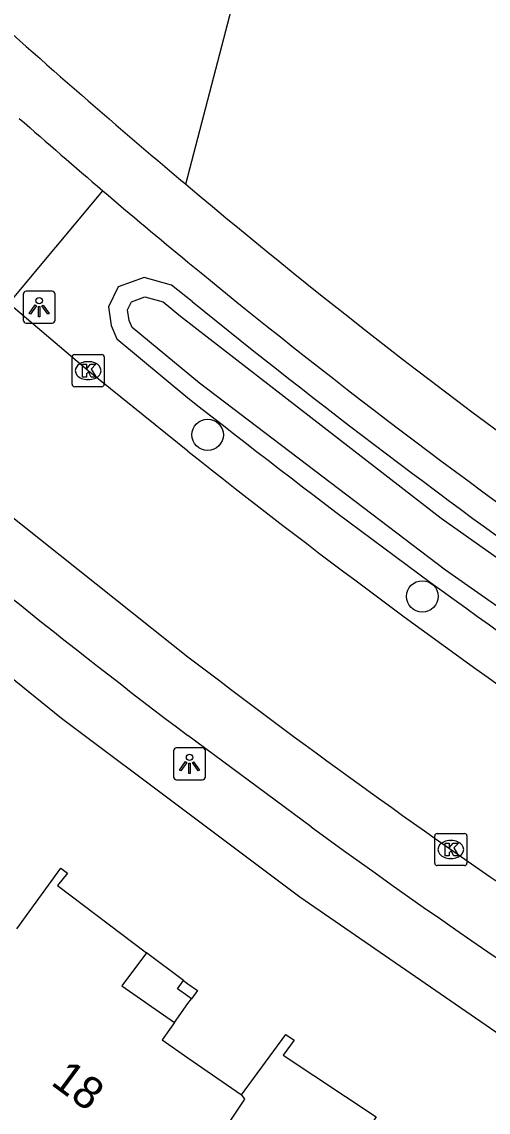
# Model space of a CAD drawing. Extents: x 163268 to 164360, y 381529 to 382285.
# Drawn here: x 163994.82 to 164009.36, y 382075.92 to 382109.89 of the extents above; entities that cross this region are included whole.
import ezdxf

# ---------------------------------------------------------------- set-up
doc = ezdxf.new("R2010")
doc.units = 0
for name, color, linetype in [('IMGEO_Berm_groen', 7, 'Continuous'), ('IMGEO_Boom', 7, 'Continuous'), ('IMGEO_Groenvoorziening', 7, 'Continuous'), ('IMGEO_Kolk', 7, 'Continuous'), ('IMGEO_Lichtpunt', 7, 'Continuous'), ('IMGEO_Pand', 7, 'Continuous'), ('IMGEO_Pand_nummerreeks', 7, 'Continuous'), ('IMGEO_Pand_overbouw', 7, 'Continuous'), ('IMGEO_Rijbaan_lokaal_open', 7, 'Continuous'), ('IMGEO_Voetpad_open', 7, 'Continuous'), ('IMGEO_Waterloop', 7, 'Continuous')]:
    doc.layers.add(name, color=color, linetype=linetype)

msp = doc.modelspace()

# ---------------------------------------------------------------- linework, layer by layer
at = {"layer": 'IMGEO_Berm_groen'}
msp.add_lwpolyline([(164000.131, 382101.178), (163999.492, 382101.691), (163998.635, 382101.925), (163997.823, 382101.636), (163997.523, 382101.013), (163997.612, 382100.434), (163997.783, 382100.012), (164000, 382098.182)], dxfattribs=at)
for centre, radius, start, end in [((164146.675, 382281.893), 232.665, 230.96091, 238.53781), ((164151.398, 382289.326), 243.839, 231.61869, 238.42386)]:
    msp.add_arc(centre, radius, start, end, dxfattribs=at)
at = {"layer": 'IMGEO_Boom'}
for centre in [(164000.615, 382097.024), (164007.306, 382091.99)]:
    msp.add_circle(centre, 0.489, dxfattribs=at)
at = {"layer": 'IMGEO_Groenvoorziening'}
msp.add_lwpolyline([(163999.937, 382104.832), (164002.368, 382114.163)], dxfattribs=at)
at = {"layer": 'IMGEO_Kolk'}
for p, q in [((163996.466, 382099.524), (163997.318, 382099.524)), ((163996.391, 382098.598), (163996.391, 382099.45)), ((163996.879, 382099.304), (163996.904, 382099.304)), ((163997.392, 382099.45), (163997.392, 382098.598)), ((163997.318, 382098.524), (163996.466, 382098.524)), ((163996.902, 382098.744), (163996.877, 382098.744)), ((164007.768, 382084.602), (164008.62, 382084.602)), ((164007.693, 382083.676), (164007.693, 382084.528)), ((164008.181, 382084.382), (164008.206, 382084.382)), ((164008.694, 382084.528), (164008.694, 382083.676)), ((164008.62, 382083.602), (164007.768, 382083.602)), ((164008.204, 382083.822), (164008.179, 382083.822))]:
    msp.add_line(p, q, dxfattribs=at)
for points in [[(163996.466, 382099.524), (163997.318, 382099.524)], [(163996.391, 382098.598), (163996.391, 382099.45)], [(163996.712, 382099.224), (163996.835, 382099.224), (163996.835, 382099.073), (163996.965, 382099.224), (163997.129, 382099.224), (163996.983, 382099.073), (163997.136, 382098.824), (163996.984, 382098.824), (163996.899, 382098.988), (163996.835, 382098.921), (163996.835, 382098.824), (163996.712, 382098.824), (163996.712, 382099.224)], [(163997.392, 382099.45), (163997.392, 382098.598)], [(163997.318, 382098.524), (163996.466, 382098.524)], [(164007.768, 382084.602), (164008.62, 382084.602)], [(164007.693, 382083.676), (164007.693, 382084.528)], [(164008.014, 382084.302), (164008.137, 382084.302), (164008.137, 382084.151), (164008.267, 382084.302), (164008.431, 382084.302), (164008.285, 382084.151), (164008.438, 382083.902), (164008.286, 382083.902), (164008.201, 382084.066), (164008.137, 382083.999), (164008.137, 382083.902), (164008.014, 382083.902), (164008.014, 382084.302)], [(164008.694, 382084.528), (164008.694, 382083.676)], [(164008.62, 382083.602), (164007.768, 382083.602)]]:
    msp.add_lwpolyline(points, dxfattribs=at)
for centre, start, end in [((163996.468, 382099.448), 91.552, 178.448), ((163996.468, 382099.448), 91.552, 178.448), ((163997.316, 382099.448), 1.552, 88.448), ((163997.316, 382099.448), 1.552, 88.448), ((163996.468, 382098.6), 181.552, 268.448), ((163996.468, 382098.6), 181.552, 268.448), ((163997.316, 382098.6), 271.552, 358.448), ((163997.316, 382098.6), 271.552, 358.448), ((164007.77, 382084.526), 91.552, 178.448), ((164007.77, 382084.526), 91.552, 178.448), ((164008.618, 382084.526), 1.552, 88.448), ((164008.618, 382084.526), 1.552, 88.448), ((164007.77, 382083.678), 181.552, 268.448), ((164007.77, 382083.678), 181.552, 268.448), ((164008.618, 382083.678), 271.552, 358.448), ((164008.618, 382083.678), 271.552, 358.448)]:
    msp.add_arc(centre, 0.0765, start, end, dxfattribs=at)
for centre, major_axis, ratio, start_param, end_param in [((163996.878, 382099.024), (-0.387, 0.002), 0.722429, 4.712389, 7.853982), ((163996.903, 382099.024), (-0.39, 0.002), 0.717154, 1.570796, 4.712389), ((164008.18, 382084.102), (-0.387, 0.002), 0.722429, 4.712389, 7.853982), ((164008.205, 382084.102), (-0.39, 0.002), 0.717154, 1.570796, 4.712389)]:
    msp.add_ellipse(centre, major_axis=major_axis, ratio=ratio, start_param=start_param, end_param=end_param, dxfattribs=at)
at = {"layer": 'IMGEO_Lichtpunt'}
for p, q in [((163994.865, 382101.406), (163994.865, 382100.599)), ((163994.865, 382101.406), (163994.865, 382100.599)), ((163995.767, 382101.501), (163994.959, 382101.501)), ((163995.767, 382101.501), (163994.959, 382101.501)), ((163995.861, 382100.599), (163995.861, 382101.406)), ((163995.861, 382100.599), (163995.861, 382101.406)), ((163994.959, 382100.505), (163995.767, 382100.505)), ((163994.959, 382100.505), (163995.767, 382100.505)), ((163999.552, 382087.176), (163999.552, 382086.369)), ((163999.552, 382087.176), (163999.552, 382086.369)), ((164000.454, 382087.271), (163999.646, 382087.271)), ((164000.454, 382087.271), (163999.646, 382087.271)), ((164000.548, 382086.369), (164000.548, 382087.176)), ((164000.548, 382086.369), (164000.548, 382087.176)), ((163999.646, 382086.275), (164000.454, 382086.275)), ((163999.646, 382086.275), (164000.454, 382086.275))]:
    msp.add_line(p, q, dxfattribs=at)
for points in [[(163995.239, 382101.07), (163995.278, 382101.042), (163995.09, 382100.78), (163995.052, 382100.807), (163995.239, 382101.07)], [(163995.341, 382101.022), (163995.388, 382101.022), (163995.388, 382100.7), (163995.341, 382100.7), (163995.341, 382101.022)], [(163995.451, 382101.042), (163995.489, 382101.069), (163995.676, 382100.807), (163995.637, 382100.779), (163995.451, 382101.042)], [(163999.926, 382086.84), (163999.965, 382086.812), (163999.777, 382086.55), (163999.739, 382086.577), (163999.926, 382086.84)], [(164000.028, 382086.792), (164000.075, 382086.792), (164000.075, 382086.47), (164000.028, 382086.47), (164000.028, 382086.792)], [(164000.138, 382086.812), (164000.176, 382086.839), (164000.363, 382086.577), (164000.324, 382086.549), (164000.138, 382086.812)]]:
    msp.add_lwpolyline(points, dxfattribs=at)
for centre in [(163995.364, 382101.204), (164000.051, 382086.974)]:
    msp.add_circle(centre, 0.0994, dxfattribs=at)
for centre, start, end in [((163994.959, 382101.406), 90, 180), ((163994.959, 382101.406), 90, 180), ((163995.767, 382101.406), 0, 90), ((163995.767, 382101.406), 0, 90), ((163994.959, 382100.599), 180, 270), ((163994.959, 382100.599), 180, 270), ((163995.767, 382100.599), 270, 0), ((163995.767, 382100.599), 270, 360), ((163999.646, 382087.176), 90, 180), ((163999.646, 382087.176), 90, 180), ((164000.454, 382087.176), 0, 90), ((164000.454, 382087.176), 0, 90), ((163999.646, 382086.369), 180, 270), ((163999.646, 382086.369), 180, 270), ((164000.454, 382086.369), 270, 0), ((164000.454, 382086.369), 270, 360)]:
    msp.add_arc(centre, 0.0946, start, end, dxfattribs=at)
at = {"layer": 'IMGEO_Pand'}
for points in [[(163994.665, 382081.632), (163996.036, 382083.522), (163996.245, 382083.363), (163995.935, 382082.978), (163998.709, 382080.879), (163997.945, 382079.853), (163999.581, 382078.716), (163999.197, 382078.168), (164000, 382077.614), (164001.668, 382076.463)], [(163999.861, 382080.017), (164000, 382079.917), (164000.294, 382079.706), (164000.108, 382079.453), (164000, 382079.531), (163999.675, 382079.764), (163999.861, 382080.017)], [(164001.668, 382076.463), (164003.05, 382078.342), (164003.31, 382078.163), (164002.971, 382077.693), (164005.866, 382075.769), (164005.153, 382074.696), (164006.827, 382073.658), (164006.455, 382073.089), (164009.003, 382071.509)], [(164001.668, 382076.463), (164001.766, 382076.325), (164000, 382073.683), (163995.878, 382067.516)]]:
    msp.add_lwpolyline(points, dxfattribs=at)
at = {"layer": 'IMGEO_Pand_overbouw'}
msp.add_lwpolyline([(164000.108, 382079.453), (164000, 382079.531), (163999.675, 382079.764), (163999.861, 382080.017), (163998.709, 382080.879), (163997.945, 382079.853), (163999.581, 382078.716), (164000, 382079.302)], close=True, dxfattribs=at)
at = {"layer": 'IMGEO_Rijbaan_lokaal_open'}
for points in [[(164000, 382096.512), (163996.892, 382099.023), (163994.414, 382101.119)], [(163994.281, 382094.653), (164000, 382090.111)]]:
    msp.add_lwpolyline(points, dxfattribs=at)
for centre, radius, start, end in [((164144.8, 382278.932), 232.904, 231.55838, 238.93915), ((164138.268, 382270.123), 226.985, 232.47193, 239.19239)]:
    msp.add_arc(centre, radius, start, end, dxfattribs=at)
at = {"layer": 'IMGEO_Voetpad_open'}
for points in [[(164040.069, 382061.177), (164037.434, 382062.442), (164026.92, 382067.895), (164019.118, 382072.286), (164011.629, 382077.008), (164003.484, 382082.618), (164000, 382085.233), (163996.064, 382088.188), (163989.156, 382093.775), (163984.98, 382097.44), (163978.602, 382103.308), (163975.025, 382107.091), (163975.044, 382107.165)], [(163994.414, 382101.119), (163997.347, 382104.631)], [(164003.846, 382084.807), (164000, 382087.653)]]:
    msp.add_lwpolyline(points, dxfattribs=at)
for centre, radius, start, end in [((164136.999, 382268.569), 213.532, 227.61476, 230.06764), ((164128.082, 382258.053), 201.569, 228.5863, 229.56481), ((164141.829, 382274.289), 222.843, 229.58197, 230.47207), ((164123.194, 382250.704), 190.973, 229.80337, 235.01032), ((164133.226, 382264.019), 209.446, 230.49941, 235.13434), ((164140.647, 382273.644), 233.183, 229.41419, 232.90315), ((164137.096, 382267.365), 226.015, 233.8741, 238.84626)]:
    msp.add_arc(centre, radius, start, end, dxfattribs=at)
at = {"layer": 'IMGEO_Waterloop'}
msp.add_lwpolyline([(164024.254, 382081.935), (164015.916, 382087.286), (164008.025, 382092.807), (164000.359, 382098.635), (163998.264, 382100.365), (163998.173, 382100.589), (163998.122, 382100.924), (163998.241, 382101.171), (163998.658, 382101.319), (163999.224, 382101.165), (163999.773, 382100.724), (164007.893, 382094.431), (164016.288, 382088.497), (164024.911, 382082.956)], dxfattribs=at)

# ---------------------------------------------------------------- texts
at = {"layer": 'IMGEO_Pand_nummerreeks'}
msp.add_text('18', height=1, rotation=323.6, dxfattribs=at).set_placement((163995.696, 382076.797))

doc.saveas('drawing.dxf')
